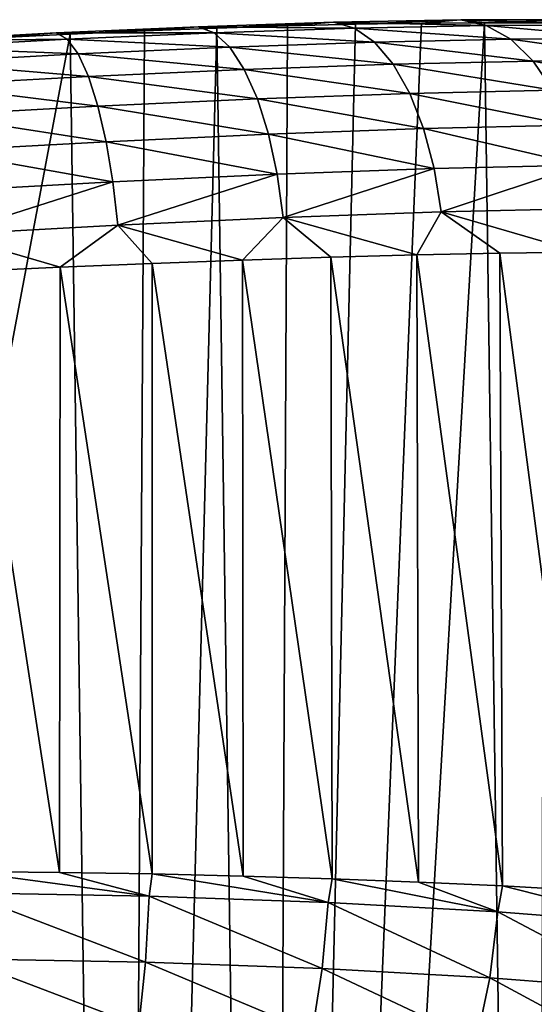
# Model space of a CAD drawing. Header units: millimetres. Extents: x -24 to 24, y 0 to 188.
# Tile 458 of 460: x 6.52 to 8.67, y 183.52 to 187.65. Entities that reach past the tile are written whole.
import ezdxf

# ---------------------------------------------------------------- set-up
doc = ezdxf.new("R2010")
doc.units = ezdxf.units.MM
doc.header["$LTSCALE"] = 58.620611
for name, color, linetype in [('120', 7, 'CONTINUOUS'), ('80', 7, 'CONTINUOUS'), ('92', 7, 'CONTINUOUS'), ('96', 7, 'CONTINUOUS')]:
    doc.layers.add(name, color=color, linetype=linetype)

msp = doc.modelspace()

# ---------------------------------------------------------------- linework, layer by layer
at = {"layer": '120', "color": 7, "linetype": 'CONTINUOUS'}
for points in [[(7.0582, 183.9775, 117.6821), (6.2885, 184.0811, 117.834), (6.2827, 183.9915, 117.8338), (7.0582, 183.9775, 117.6821)], [(6.6822, 184.0769, 117.7697), (6.2885, 184.0811, 117.834), (7.0582, 183.9775, 117.6821), (6.6822, 184.0769, 117.7697)], [(7.0707, 184.0703, 117.6799), (6.6822, 184.0769, 117.7697), (7.0582, 183.9775, 117.6821), (7.0707, 184.0703, 117.6799)], [(7.8077, 183.9508, 117.4315), (7.0707, 184.0703, 117.6799), (7.0582, 183.9775, 117.6821), (7.8077, 183.9508, 117.4315)], [(7.452, 184.0612, 117.5652), (7.0707, 184.0703, 117.6799), (7.8077, 183.9508, 117.4315), (7.452, 184.0612, 117.5652)], [(7.8243, 184.0498, 117.4261), (7.452, 184.0612, 117.5652), (7.8077, 183.9508, 117.4315), (7.8243, 184.0498, 117.4261)], [(8.5179, 183.9116, 117.086), (7.8243, 184.0498, 117.4261), (7.8077, 183.9508, 117.4315), (8.5179, 183.9116, 117.086)], [(8.1865, 184.0361, 117.2632), (7.8243, 184.0498, 117.4261), (8.5179, 183.9116, 117.086), (8.1865, 184.0361, 117.2632)], [(8.5375, 184.02, 117.0769), (8.1865, 184.0361, 117.2632), (8.5179, 183.9116, 117.086), (8.5375, 184.02, 117.0769)], [(7.042, 183.7003, 117.6494), (6.2827, 183.9915, 117.8338), (6.2754, 183.7141, 117.7992), (7.042, 183.7003, 117.6494)], [(7.0582, 183.9775, 117.6821), (6.2827, 183.9915, 117.8338), (7.042, 183.7003, 117.6494), (7.0582, 183.9775, 117.6821)], [(9.1766, 183.8606, 116.6517), (8.5375, 184.02, 117.0769), (8.5179, 183.9116, 117.086), (9.1766, 183.8606, 116.6517)], [(8.8757, 184.0017, 116.868), (8.5375, 184.02, 117.0769), (9.1766, 183.8606, 116.6517), (8.8757, 184.0017, 116.868)], [(7.7828, 183.674, 117.4018), (7.0582, 183.9775, 117.6821), (7.042, 183.7003, 117.6494), (7.7828, 183.674, 117.4018)], [(7.8077, 183.9508, 117.4315), (7.0582, 183.9775, 117.6821), (7.7828, 183.674, 117.4018), (7.8077, 183.9508, 117.4315)], [(8.4848, 183.6353, 117.0604), (7.8077, 183.9508, 117.4315), (7.7828, 183.674, 117.4018), (8.4848, 183.6353, 117.0604)], [(8.5179, 183.9116, 117.086), (7.8077, 183.9508, 117.4315), (8.4848, 183.6353, 117.0604), (8.5179, 183.9116, 117.086)], [(9.1359, 183.5849, 116.6314), (8.5179, 183.9116, 117.086), (8.4848, 183.6353, 117.0604), (9.1359, 183.5849, 116.6314)], [(9.1766, 183.8606, 116.6517), (8.5179, 183.9116, 117.086), (9.1359, 183.5849, 116.6314), (9.1766, 183.8606, 116.6517)], [(7.0139, 183.4336, 117.5704), (6.2754, 183.7141, 117.7992), (6.2622, 183.4471, 117.7173), (7.0139, 183.4336, 117.5704)], [(7.042, 183.7003, 117.6494), (6.2754, 183.7141, 117.7992), (7.0139, 183.4336, 117.5704), (7.042, 183.7003, 117.6494)], [(7.7404, 183.4078, 117.3277), (7.042, 183.7003, 117.6494), (7.0139, 183.4336, 117.5704), (7.7404, 183.4078, 117.3277)], [(7.7828, 183.674, 117.4018), (7.042, 183.7003, 117.6494), (7.7404, 183.4078, 117.3277), (7.7828, 183.674, 117.4018)], [(8.4288, 183.3699, 116.9932), (7.7828, 183.674, 117.4018), (7.7404, 183.4078, 117.3277), (8.4288, 183.3699, 116.9932)], [(8.4848, 183.6353, 117.0604), (7.7828, 183.674, 117.4018), (8.4288, 183.3699, 116.9932), (8.4848, 183.6353, 117.0604)], [(9.0672, 183.3206, 116.5727), (8.4848, 183.6353, 117.0604), (8.4288, 183.3699, 116.9932), (9.0672, 183.3206, 116.5727)], [(9.1359, 183.5849, 116.6314), (8.4848, 183.6353, 117.0604), (9.0672, 183.3206, 116.5727), (9.1359, 183.5849, 116.6314)]]:
    msp.add_3dface(points, dxfattribs=at)
at = {"layer": '80', "color": 7, "linetype": 'CONTINUOUS'}
for points in [[(7.6367, 187.6237, 116.2059), (7.5617, 172.1923, -0.9543), (7.3413, 187.6144, 116.3406), (7.6367, 187.6237, 116.2059)], [(8.6759, 172.3009, -0.9686), (7.5617, 172.1923, -0.9543), (8.4619, 187.6369, 115.6905), (8.6759, 172.3009, -0.9686)], [(8.4619, 187.6369, 115.6905), (7.5617, 172.1923, -0.9543), (8.1981, 187.6351, 115.8802), (8.4619, 187.6369, 115.6905)], [(8.1981, 187.6351, 115.8802), (7.5617, 172.1923, -0.9543), (7.9227, 187.6306, 116.0523), (8.1981, 187.6351, 115.8802)], [(7.9227, 187.6306, 116.0523), (7.5617, 172.1923, -0.9543), (7.6367, 187.6237, 116.2059), (7.9227, 187.6306, 116.0523)], [(8.713, 187.6361, 115.4837), (8.6759, 172.3009, -0.9686), (8.4619, 187.6369, 115.6905), (8.713, 187.6361, 115.4837)], [(6.9432, 172.1385, -0.9472), (3.7824, 171.9353, -0.9204), (6.7264, 187.5893, 116.5509), (6.9432, 172.1385, -0.9472)], [(6.7264, 187.5893, 116.5509), (3.7824, 171.9353, -0.9204), (6.4091, 187.5737, 116.6256), (6.7264, 187.5893, 116.5509)], [(7.0375, 187.6029, 116.4557), (6.9432, 172.1385, -0.9472), (6.7264, 187.5893, 116.5509), (7.0375, 187.6029, 116.4557)], [(7.5617, 172.1923, -0.9543), (6.9432, 172.1385, -0.9472), (7.3413, 187.6144, 116.3406), (7.5617, 172.1923, -0.9543)], [(7.3413, 187.6144, 116.3406), (6.9432, 172.1385, -0.9472), (7.0375, 187.6029, 116.4557), (7.3413, 187.6144, 116.3406)]]:
    msp.add_3dface(points, dxfattribs=at)
at = {"layer": '92', "color": 7, "linetype": 'CONTINUOUS'}
for points in [[(8.5274, 186.6711, 117.0294), (8.1792, 186.664, 117.2157), (8.5375, 184.02, 117.0769), (8.5274, 186.6711, 117.0294)], [(8.8622, 186.6758, 116.821), (8.5274, 186.6711, 117.0294), (8.8757, 184.0017, 116.868), (8.8622, 186.6758, 116.821)], [(8.8757, 184.0017, 116.868), (8.5274, 186.6711, 117.0294), (8.5375, 184.02, 117.0769), (8.8757, 184.0017, 116.868)], [(7.4493, 186.6426, 117.5185), (7.0705, 186.6286, 117.6338), (7.452, 184.0612, 117.5652), (7.4493, 186.6426, 117.5185)], [(7.8193, 186.6544, 117.379), (7.4493, 186.6426, 117.5185), (7.8243, 184.0498, 117.4261), (7.8193, 186.6544, 117.379)], [(7.8243, 184.0498, 117.4261), (7.4493, 186.6426, 117.5185), (7.452, 184.0612, 117.5652), (7.8243, 184.0498, 117.4261)], [(8.1792, 186.664, 117.2157), (7.8193, 186.6544, 117.379), (8.1865, 184.0361, 117.2632), (8.1792, 186.664, 117.2157)], [(8.1865, 184.0361, 117.2632), (7.8193, 186.6544, 117.379), (7.8243, 184.0498, 117.4261), (8.1865, 184.0361, 117.2632)], [(8.5375, 184.02, 117.0769), (8.1792, 186.664, 117.2157), (8.1865, 184.0361, 117.2632), (8.5375, 184.02, 117.0769)], [(6.6822, 184.0769, 117.7697), (6.293, 186.5949, 117.7892), (6.2885, 184.0811, 117.834), (6.6822, 184.0769, 117.7697)], [(6.6845, 186.6127, 117.7241), (6.293, 186.5949, 117.7892), (6.6822, 184.0769, 117.7697), (6.6845, 186.6127, 117.7241)], [(7.0707, 184.0703, 117.6799), (6.6845, 186.6127, 117.7241), (6.6822, 184.0769, 117.7697), (7.0707, 184.0703, 117.6799)], [(7.0705, 186.6286, 117.6338), (6.6845, 186.6127, 117.7241), (7.0707, 184.0703, 117.6799), (7.0705, 186.6286, 117.6338)], [(7.452, 184.0612, 117.5652), (7.0705, 186.6286, 117.6338), (7.0707, 184.0703, 117.6799), (7.452, 184.0612, 117.5652)]]:
    msp.add_3dface(points, dxfattribs=at)
at = {"layer": '96', "color": 7, "linetype": 'CONTINUOUS'}
for points in [[(6.7264, 187.5893, 116.5509), (6.6687, 187.594, 116.7597), (7.2628, 187.62, 116.5738), (6.7264, 187.5893, 116.5509)], [(6.6687, 187.594, 116.7597), (7.3297, 187.5949, 116.7492), (7.2628, 187.62, 116.5738), (6.6687, 187.594, 116.7597)], [(7.0375, 187.6029, 116.4557), (6.7264, 187.5893, 116.5509), (7.2628, 187.62, 116.5738), (7.0375, 187.6029, 116.4557)], [(7.3413, 187.6144, 116.3406), (7.0375, 187.6029, 116.4557), (7.2628, 187.62, 116.5738), (7.3413, 187.6144, 116.3406)], [(7.3413, 187.6144, 116.3406), (7.2628, 187.62, 116.5738), (7.8304, 187.6385, 116.3175), (7.3413, 187.6144, 116.3406)], [(7.2628, 187.62, 116.5738), (7.9176, 187.6146, 116.4839), (7.8304, 187.6385, 116.3175), (7.2628, 187.62, 116.5738)], [(7.3297, 187.5949, 116.7492), (7.9176, 187.6146, 116.4839), (7.2628, 187.62, 116.5738), (7.3297, 187.5949, 116.7492)], [(7.6367, 187.6237, 116.2059), (7.3413, 187.6144, 116.3406), (7.8304, 187.6385, 116.3175), (7.6367, 187.6237, 116.2059)], [(7.9227, 187.6306, 116.0523), (7.6367, 187.6237, 116.2059), (7.8304, 187.6385, 116.3175), (7.9227, 187.6306, 116.0523)], [(7.9227, 187.6306, 116.0523), (7.8304, 187.6385, 116.3175), (8.3637, 187.6487, 115.9942), (7.9227, 187.6306, 116.0523)], [(7.8304, 187.6385, 116.3175), (8.47, 187.6257, 116.1493), (8.3637, 187.6487, 115.9942), (7.8304, 187.6385, 116.3175)], [(7.9176, 187.6146, 116.4839), (8.47, 187.6257, 116.1493), (7.8304, 187.6385, 116.3175), (7.9176, 187.6146, 116.4839)], [(7.9176, 187.6146, 116.4839), (8.5722, 187.5673, 116.2978), (8.47, 187.6257, 116.1493), (7.9176, 187.6146, 116.4839)], [(8.1981, 187.6351, 115.8802), (7.9227, 187.6306, 116.0523), (8.3637, 187.6487, 115.9942), (8.1981, 187.6351, 115.8802)], [(8.4619, 187.6369, 115.6905), (8.1981, 187.6351, 115.8802), (8.3637, 187.6487, 115.9942), (8.4619, 187.6369, 115.6905)], [(8.4619, 187.6369, 115.6905), (8.3637, 187.6487, 115.9942), (8.8547, 187.6495, 115.6086), (8.4619, 187.6369, 115.6905)], [(8.3637, 187.6487, 115.9942), (8.9787, 187.6272, 115.7501), (8.8547, 187.6495, 115.6086), (8.3637, 187.6487, 115.9942)], [(8.47, 187.6257, 116.1493), (8.9787, 187.6272, 115.7501), (8.3637, 187.6487, 115.9942), (8.47, 187.6257, 116.1493)], [(8.713, 187.6361, 115.4837), (8.4619, 187.6369, 115.6905), (8.8547, 187.6495, 115.6086), (8.713, 187.6361, 115.4837)], [(8.47, 187.6257, 116.1493), (9.0974, 187.5694, 115.8859), (8.9787, 187.6272, 115.7501), (8.47, 187.6257, 116.1493)], [(8.5722, 187.5673, 116.2978), (9.0974, 187.5694, 115.8859), (8.47, 187.6257, 116.1493), (8.5722, 187.5673, 116.2978)], [(6.0871, 187.5562, 116.6793), (6.0566, 187.5614, 116.8725), (6.6687, 187.594, 116.7597), (6.0871, 187.5562, 116.6793)], [(6.0566, 187.5614, 116.8725), (6.7146, 187.5676, 116.9416), (6.6687, 187.594, 116.7597), (6.0566, 187.5614, 116.8725)], [(6.4091, 187.5737, 116.6256), (6.0871, 187.5562, 116.6793), (6.6687, 187.594, 116.7597), (6.4091, 187.5737, 116.6256)], [(6.7264, 187.5893, 116.5509), (6.4091, 187.5737, 116.6256), (6.6687, 187.594, 116.7597), (6.7264, 187.5893, 116.5509)], [(6.7146, 187.5676, 116.9416), (7.3297, 187.5949, 116.7492), (6.6687, 187.594, 116.7597), (6.7146, 187.5676, 116.9416)], [(6.7146, 187.5676, 116.9416), (7.395, 187.5345, 116.9165), (7.3297, 187.5949, 116.7492), (6.7146, 187.5676, 116.9416)], [(7.3297, 187.5949, 116.7492), (8.0019, 187.5553, 116.6429), (7.9176, 187.6146, 116.4839), (7.3297, 187.5949, 116.7492)], [(7.395, 187.5345, 116.9165), (8.0019, 187.5553, 116.6429), (7.3297, 187.5949, 116.7492), (7.395, 187.5345, 116.9165)], [(8.0019, 187.5553, 116.6429), (8.5722, 187.5673, 116.2978), (7.9176, 187.6146, 116.4839), (8.0019, 187.5553, 116.6429)], [(6.0807, 187.5336, 117.0583), (6.7146, 187.5676, 116.9416), (6.0566, 187.5614, 116.8725), (6.0807, 187.5336, 117.0583)], [(6.0807, 187.5336, 117.0583), (6.76, 187.506, 117.1148), (6.7146, 187.5676, 116.9416), (6.0807, 187.5336, 117.0583)], [(6.76, 187.506, 117.1148), (7.395, 187.5345, 116.9165), (6.7146, 187.5676, 116.9416), (6.76, 187.506, 117.1148)], [(7.395, 187.5345, 116.9165), (8.0801, 187.4628, 116.7886), (8.0019, 187.5553, 116.6429), (7.395, 187.5345, 116.9165)], [(8.0019, 187.5553, 116.6429), (8.6665, 187.4756, 116.4341), (8.5722, 187.5673, 116.2978), (8.0019, 187.5553, 116.6429)], [(8.0801, 187.4628, 116.7886), (8.6665, 187.4756, 116.4341), (8.0019, 187.5553, 116.6429), (8.0801, 187.4628, 116.7886)], [(8.5722, 187.5673, 116.2978), (9.2065, 187.4784, 116.0111), (9.0974, 187.5694, 115.8859), (8.5722, 187.5673, 116.2978)], [(8.6665, 187.4756, 116.4341), (9.2065, 187.4784, 116.0111), (8.5722, 187.5673, 116.2978), (8.6665, 187.4756, 116.4341)], [(6.1058, 187.4707, 117.2352), (6.76, 187.506, 117.1148), (6.0807, 187.5336, 117.0583), (6.1058, 187.4707, 117.2352)], [(6.1058, 187.4707, 117.2352), (6.8033, 187.4114, 117.2732), (6.76, 187.506, 117.1148), (6.1058, 187.4707, 117.2352)], [(6.76, 187.506, 117.1148), (7.4561, 187.441, 117.0695), (7.395, 187.5345, 116.9165), (6.76, 187.506, 117.1148)], [(6.8033, 187.4114, 117.2732), (7.4561, 187.441, 117.0695), (6.76, 187.506, 117.1148), (6.8033, 187.4114, 117.2732)], [(7.4561, 187.441, 117.0695), (8.0801, 187.4628, 116.7886), (7.395, 187.5345, 116.9165), (7.4561, 187.441, 117.0695)], [(6.1309, 187.375, 117.3968), (6.8033, 187.4114, 117.2732), (6.1058, 187.4707, 117.2352), (6.1309, 187.375, 117.3968)], [(7.4561, 187.441, 117.0695), (8.1494, 187.3405, 116.9156), (8.0801, 187.4628, 116.7886), (7.4561, 187.441, 117.0695)], [(8.0801, 187.4628, 116.7886), (8.7494, 187.3541, 116.5534), (8.6665, 187.4756, 116.4341), (8.0801, 187.4628, 116.7886)], [(8.1494, 187.3405, 116.9156), (8.7494, 187.3541, 116.5534), (8.0801, 187.4628, 116.7886), (8.1494, 187.3405, 116.9156)], [(8.6665, 187.4756, 116.4341), (9.3021, 187.3574, 116.1211), (9.2065, 187.4784, 116.0111), (8.6665, 187.4756, 116.4341)], [(8.7494, 187.3541, 116.5534), (9.3021, 187.3574, 116.1211), (8.6665, 187.4756, 116.4341), (8.7494, 187.3541, 116.5534)], [(6.8033, 187.4114, 117.2732), (7.5109, 187.3179, 117.2026), (7.4561, 187.441, 117.0695), (6.8033, 187.4114, 117.2732)], [(7.5109, 187.3179, 117.2026), (8.1494, 187.3405, 116.9156), (7.4561, 187.441, 117.0695), (7.5109, 187.3179, 117.2026)], [(6.1309, 187.375, 117.3968), (6.843, 187.2874, 117.4107), (6.8033, 187.4114, 117.2732), (6.1309, 187.375, 117.3968)], [(6.1551, 187.2499, 117.537), (6.843, 187.2874, 117.4107), (6.1309, 187.375, 117.3968), (6.1551, 187.2499, 117.537)], [(6.843, 187.2874, 117.4107), (7.5109, 187.3179, 117.2026), (6.8033, 187.4114, 117.2732), (6.843, 187.2874, 117.4107)], [(7.5109, 187.3179, 117.2026), (8.2072, 187.193, 117.0193), (8.1494, 187.3405, 116.9156), (7.5109, 187.3179, 117.2026)], [(8.1494, 187.3405, 116.9156), (8.8179, 187.2071, 116.6513), (8.7494, 187.3541, 116.5534), (8.1494, 187.3405, 116.9156)], [(8.2072, 187.193, 117.0193), (8.8179, 187.2071, 116.6513), (8.1494, 187.3405, 116.9156), (8.2072, 187.193, 117.0193)], [(6.843, 187.2874, 117.4107), (7.5574, 187.1697, 117.311), (7.5109, 187.3179, 117.2026), (6.843, 187.2874, 117.4107)], [(7.5574, 187.1697, 117.311), (8.2072, 187.193, 117.0193), (7.5109, 187.3179, 117.2026), (7.5574, 187.1697, 117.311)], [(6.1551, 187.2499, 117.537), (6.8776, 187.1384, 117.5224), (6.843, 187.2874, 117.4107), (6.1551, 187.2499, 117.537)], [(6.1775, 187.1001, 117.6508), (6.8776, 187.1384, 117.5224), (6.1551, 187.2499, 117.537), (6.1775, 187.1001, 117.6508)], [(6.8776, 187.1384, 117.5224), (7.5574, 187.1697, 117.311), (6.843, 187.2874, 117.4107), (6.8776, 187.1384, 117.5224)], [(8.2072, 187.193, 117.0193), (8.8696, 187.04, 116.7241), (8.8179, 187.2071, 116.6513), (8.2072, 187.193, 117.0193)], [(6.8776, 187.1384, 117.5224), (7.5938, 187.0018, 117.3907), (7.5574, 187.1697, 117.311), (6.8776, 187.1384, 117.5224)], [(7.5574, 187.1697, 117.311), (8.2515, 187.0255, 117.096), (8.2072, 187.193, 117.0193), (7.5574, 187.1697, 117.311)], [(7.5938, 187.0018, 117.3907), (8.2515, 187.0255, 117.096), (7.5574, 187.1697, 117.311), (7.5938, 187.0018, 117.3907)], [(8.2515, 187.0255, 117.096), (8.8696, 187.04, 116.7241), (8.2072, 187.193, 117.0193), (8.2515, 187.0255, 117.096)], [(6.1775, 187.1001, 117.6508), (6.9059, 186.9699, 117.6043), (6.8776, 187.1384, 117.5224), (6.1775, 187.1001, 117.6508)], [(6.9059, 186.9699, 117.6043), (7.5938, 187.0018, 117.3907), (6.8776, 187.1384, 117.5224), (6.9059, 186.9699, 117.6043)], [(6.1974, 186.9311, 117.7339), (6.9059, 186.9699, 117.6043), (6.1775, 187.1001, 117.6508), (6.1974, 186.9311, 117.7339)], [(6.9059, 186.9699, 117.6043), (6.9268, 186.7881, 117.6533), (7.5938, 187.0018, 117.3907), (6.9059, 186.9699, 117.6043)], [(6.9268, 186.7881, 117.6533), (7.6189, 186.8202, 117.4387), (7.5938, 187.0018, 117.3907), (6.9268, 186.7881, 117.6533)], [(7.5938, 187.0018, 117.3907), (7.6189, 186.8202, 117.4387), (8.2515, 187.0255, 117.096), (7.5938, 187.0018, 117.3907)], [(7.6189, 186.8202, 117.4387), (8.2806, 186.8443, 117.1428), (8.2515, 187.0255, 117.096), (7.6189, 186.8202, 117.4387)], [(8.2515, 187.0255, 117.096), (8.2806, 186.8443, 117.1428), (8.8696, 187.04, 116.7241), (8.2515, 187.0255, 117.096)], [(8.2806, 186.8443, 117.1428), (8.9025, 186.859, 116.7693), (8.8696, 187.04, 116.7241), (8.2806, 186.8443, 117.1428)], [(6.1974, 186.9311, 117.7339), (6.2139, 186.749, 117.7835), (6.9059, 186.9699, 117.6043), (6.1974, 186.9311, 117.7339)], [(6.2139, 186.749, 117.7835), (6.9268, 186.7881, 117.6533), (6.9059, 186.9699, 117.6043), (6.2139, 186.749, 117.7835)], [(7.6189, 186.8202, 117.4387), (8.1792, 186.664, 117.2157), (8.2806, 186.8443, 117.1428), (7.6189, 186.8202, 117.4387)], [(8.1792, 186.664, 117.2157), (8.5274, 186.6711, 117.0294), (8.2806, 186.8443, 117.1428), (8.1792, 186.664, 117.2157)], [(8.2806, 186.8443, 117.1428), (8.8622, 186.6758, 116.821), (8.9025, 186.859, 116.7693), (8.2806, 186.8443, 117.1428)], [(8.5274, 186.6711, 117.0294), (8.8622, 186.6758, 116.821), (8.2806, 186.8443, 117.1428), (8.5274, 186.6711, 117.0294)], [(6.9268, 186.7881, 117.6533), (7.4493, 186.6426, 117.5185), (7.6189, 186.8202, 117.4387), (6.9268, 186.7881, 117.6533)], [(7.4493, 186.6426, 117.5185), (7.8193, 186.6544, 117.379), (7.6189, 186.8202, 117.4387), (7.4493, 186.6426, 117.5185)], [(7.8193, 186.6544, 117.379), (8.1792, 186.664, 117.2157), (7.6189, 186.8202, 117.4387), (7.8193, 186.6544, 117.379)], [(6.2139, 186.749, 117.7835), (6.6845, 186.6127, 117.7241), (6.9268, 186.7881, 117.6533), (6.2139, 186.749, 117.7835)], [(6.6845, 186.6127, 117.7241), (7.0705, 186.6286, 117.6338), (6.9268, 186.7881, 117.6533), (6.6845, 186.6127, 117.7241)], [(7.0705, 186.6286, 117.6338), (7.4493, 186.6426, 117.5185), (6.9268, 186.7881, 117.6533), (7.0705, 186.6286, 117.6338)], [(6.293, 186.5949, 117.7892), (6.6845, 186.6127, 117.7241), (6.2139, 186.749, 117.7835), (6.293, 186.5949, 117.7892)]]:
    msp.add_3dface(points, dxfattribs=at)

doc.saveas('drawing.dxf')
